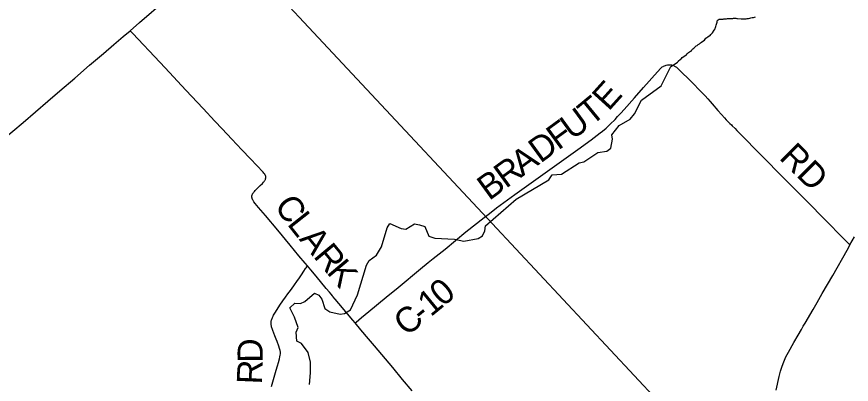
# Model space of a CAD drawing. Extents: x 1410790 to 1770854, y 448063 to 770588.
# Drawn here: x 1574144 to 1584098, y 638915 to 643291 of the extents above; entities that cross this region are included whole.
import ezdxf

# ---------------------------------------------------------------- set-up
doc = ezdxf.new("R2010")
doc.units = 0
for name, color, linetype in [('GM_X_County_Road', 7, 'Continuous'), ('GM_X_County_Road_Text', 7, 'Continuous'), ('GM_X_Minor_River', 7, 'Continuous'), ('GM_X_Township', 7, 'Continuous'), ('GM_X_Township_Road', 7, 'Continuous'), ('GM_X_Township_Road_Text', 7, 'Continuous')]:
    doc.layers.add(name, color=color, linetype=linetype)

msp = doc.modelspace()

# ---------------------------------------------------------------- linework, layer by layer
at = {"layer": 'GM_X_County_Road'}
for points in [[(1575497.8, 643124.3), (1575610.8, 643221.2), (1575752.7, 643344.5), (1575917, 643486.1), (1575999.4, 643556.3), (1576088.3, 643632.9)], [(1573976.5, 641823.8), (1574220.5, 642033.1), (1574514.5, 642285), (1574660.3, 642410), (1574835.8, 642560.3), (1575012.1, 642712.3), (1575179.8, 642854.4), (1575302.1, 642958.6), (1575415.2, 643053.4), (1575497.8, 643124.3)], [(1579801.5, 640964.6), (1579867, 641015.3), (1580085.4, 641172.5), (1580473.3, 641450.5), (1580834.5, 641710.1), (1580996.4, 641825.4), (1581103.3, 641907.1), (1581130.4, 641930.3), (1581173.8, 641965.3), (1581191.2, 641980.6), (1581222.4, 642009.8), (1581279.7, 642068.6), (1581311.2, 642102.1), (1581348.9, 642143.1), (1581388.7, 642186.8), (1581511.8, 642325.6), (1581620.2, 642447.8), (1581784.6, 642633.7), (1581825, 642676.7), (1581843.6, 642693.5), (1581852, 642699.1), (1581859.5, 642703.3), (1581869.5, 642708.1), (1581879.8, 642712), (1581891.5, 642715.3), (1581904.5, 642718), (1581914.3, 642719.1), (1581925, 642719.5), (1581935.6, 642719.5), (1581945.2, 642718.9), (1581954.2, 642717.7), (1581962.4, 642715.6), (1581969.9, 642713.4), (1581977.7, 642710.5), (1581984.9, 642707.2), (1581991, 642703.7), (1582003.1, 642695.8), (1582012.2, 642689.1), (1582021.8, 642681.2), (1582089.6, 642616.8), (1582142.5, 642563.8), (1582354, 642349.5), (1582386.4, 642314.8), (1582413.8, 642282.6), (1582436.7, 642254.8), (1582505.2, 642175.3), (1582548.1, 642125.7), (1582586, 642085.3), (1582606.1, 642063.8), (1582650.5, 642020.5), (1582666.9, 642004.7), (1582678.7, 641993.5), (1582710.9, 641961.2), (1582733.4, 641937.8), (1582761, 641909.9), (1582788.2, 641881.8), (1582816.1, 641854.1), (1582838.4, 641830.3), (1582950.3, 641715.5), (1583069.8, 641594.7), (1583246.7, 641416.2), (1583403.8, 641258.2), (1583558.2, 641102.1), (1583797.5, 640860.1), (1583852.8, 640803.6), (1583937.4, 640717.6), (1583969.7, 640685.3), (1584002.2, 640653), (1584032.8, 640623.6), (1584081.4, 640575.5)], [(1578179.5, 639644.7), (1578192.3, 639655.2), (1578257.3, 639708.7), (1578345.1, 639782), (1578550.3, 639951.7), (1578692.5, 640067.8), (1578789.2, 640146.4), (1578865.9, 640208.9), (1578960.6, 640287.5), (1579051.4, 640363.9), (1579112.5, 640413.5), (1579252.3, 640521.9), (1579502, 640728.9), (1579718.1, 640899.2), (1579766.2, 640937.3), (1579801.5, 640964.6)], [(1584081.4, 640575.5), (1584135.2, 640670.3)], [(1583203.1, 638843.1), (1583237.3, 639007), (1583253.5, 639070.8), (1583271.7, 639130.7), (1583291.5, 639183.1), (1583318.4, 639243.3), (1583347.1, 639298.9), (1583411.8, 639413.2), (1583463, 639501.1), (1583502.9, 639568.9), (1583524.5, 639605.7), (1583546.3, 639642.3), (1583642.6, 639806.3), (1583690.4, 639888.5), (1583709.9, 639922.7), (1583750.6, 639993.9), (1583877.2, 640211), (1584047.8, 640511.6), (1584078.1, 640569.5), (1584081.4, 640575.5)], [(1577183.6, 638889.2), (1577198.8, 638942.6), (1577239.6, 639082.4), (1577254.6, 639135.7), (1577266, 639173.3), (1577278.8, 639217.2), (1577284.1, 639242.4), (1577287.4, 639262), (1577288.6, 639277.7), (1577288.6, 639299), (1577285.2, 639318), (1577279.5, 639342.4), (1577271.3, 639370.1), (1577250.5, 639423.1), (1577240.1, 639450.4), (1577223.1, 639492.5), (1577198.8, 639554.6), (1577194.5, 639566.2), (1577190.5, 639577.2), (1577187.3, 639587.6), (1577184.5, 639597.5), (1577181.7, 639609.4), (1577180.1, 639617.9), (1577178.6, 639626.5), (1577177.7, 639635.3), (1577177.4, 639643.9), (1577178, 639652.9), (1577178.9, 639660.7), (1577180.5, 639669.1), (1577183.3, 639679), (1577186.5, 639688.3), (1577190.4, 639698.9), (1577195.2, 639710.1), (1577201.9, 639724.7), (1577208.8, 639736.7), (1577230.1, 639773.8), (1577282.8, 639857.1), (1577317.6, 639908.5), (1577349.8, 639953.9), (1577378.9, 639993.4), (1577408.4, 640032.7), (1577449.2, 640088.1), (1577494.8, 640152.1), (1577507.9, 640170.9), (1577540.7, 640219.6), (1577567.1, 640260.3), (1577589.1, 640292.7), (1577594.7, 640300.7), (1577611.6, 640324.7)]]:
    msp.add_lwpolyline(points, dxfattribs=at)
at = {"layer": 'GM_X_Minor_River'}
for points in [[(1581945.3, 642696.9), (1582020.1, 642744.9), (1582026.1, 642746.8), (1582034.3, 642762.8), (1582058.7, 642784.5), (1582072.8, 642794.3), (1582081, 642804.2), (1582099.2, 642818), (1582115.3, 642827.8), (1582127.4, 642833.6), (1582139.7, 642849.5), (1582157.9, 642865.3), (1582178.1, 642879), (1582190.2, 642884.9), (1582196.4, 642896.8), (1582208.5, 642906.7), (1582218.7, 642914.6), (1582236.9, 642930.4), (1582249.1, 642944.2), (1582261.2, 642950.1), (1582273.3, 642959.9), (1582285.5, 642969.8), (1582299.6, 642979.6), (1582309.8, 642989.5), (1582328, 643001.3), (1582346.2, 643013.1), (1582362.5, 643036.9), (1582386.8, 643052.6), (1582402.9, 643062.4), (1582413, 643068.3), (1582423.2, 643080.2), (1582433.3, 643090), (1582443.5, 643099.9), (1582463.9, 643129.7), (1582472.1, 643147.7), (1582476.3, 643161.7), (1582480.5, 643175.6), (1582486.7, 643189.6), (1582490.9, 643201.6), (1582497.2, 643225.5), (1582497.4, 643241.6), (1582509.5, 643253.4), (1582523.7, 643261.3), (1582539.7, 643261), (1582553.7, 643260.8), (1582567.8, 643262.7), (1582577.8, 643264.5), (1582589.9, 643264.3), (1582607.9, 643266.1), (1582622, 643267.9), (1582636, 643267.7), (1582650.1, 643269.5), (1582662.1, 643269.3), (1582674.1, 643271.2), (1582684.2, 643271), (1582694.2, 643272.9), (1582706.2, 643272.7), (1582722.3, 643272.5), (1582732.3, 643270.3), (1582742.3, 643270.2), (1582782.3, 643265.6), (1582796.3, 643265.4), (1582810.4, 643265.2), (1582826.4, 643267), (1582842.5, 643266.7), (1582856.5, 643268.5), (1582870.6, 643270.3), (1582888.7, 643274.1), (1582900.7, 643277.9), (1582916.8, 643281.7), (1582930.9, 643283.5), (1582945, 643287.3), (1582957, 643291.2)], [(1578435.3, 640450.5), (1578495, 640552.6), (1578561.4, 640779.4), (1578592.4, 640830.8), (1578729, 640767.9), (1578784.9, 640762.8), (1578890, 640826.7), (1578949.7, 640813.4), (1579011.3, 640792.1), (1579061, 640679), (1579130.5, 640655.5), (1579364, 640640.7), (1579475.5, 640618.4), (1579647.9, 640650.8), (1579700.5, 640683.8), (1579725.7, 640743.3), (1579736.8, 640803.1), (1580102.7, 641119.8), (1580490.9, 641350), (1580532.1, 641409.2), (1580640.1, 641415), (1580852.6, 641552.7), (1580906.7, 641561.6), (1581074.8, 641674.2), (1581181, 641690), (1581231.7, 641727), (1581247.8, 641834.8), (1581242.8, 641884.9), (1581328.9, 641995.2), (1581460.3, 642072.6), (1581511.4, 642133.6), (1581596.6, 642298), (1581831.7, 642467.2), (1581945.3, 642696.9)], [(1577635, 638911.1), (1577647.8, 639051.1), (1577646.3, 639177.4), (1577618.6, 639294.2), (1577542.5, 639400), (1577485, 639429.3), (1577477, 639533.7), (1577502.2, 639589.3), (1577456.6, 639712.5), (1577402.7, 639823.8), (1577461.9, 639878.7), (1577528, 639877.4), (1577580.6, 639900.3), (1577694.8, 639998.2), (1577748.5, 639977.1), (1577781.5, 639926.3), (1577817.4, 639815.3), (1577876.8, 639778), (1578002.5, 639751.4), (1578052.8, 639758.4), (1578123.8, 639803), (1578207.5, 639979.7), (1578314.8, 640334.3), (1578348, 640389.7), (1578435.3, 640450.5)]]:
    msp.add_lwpolyline(points, dxfattribs=at)
at = {"layer": 'GM_X_Township'}
for points in [[(1567295.9, 650648.9), (1567116.2, 648670.7), (1567053.4, 647824.6), (1571072.9, 647506.1), (1571338.7, 647485), (1577536.2, 646993.8), (1575565.3, 645370.8), (1576707.6, 644150.3), (1579816, 640829.1), (1582920.8, 637511.8), (1584683.3, 635628.5), (1583811, 633312.5), (1583568, 633186.4), (1583396.9, 633109.9), (1583248.4, 633033.3), (1583122.4, 632898.3), (1583007.7, 632708.6), (1583040.8, 632683.1), (1583120.4, 632572.9), (1583143.5, 632448), (1583135.7, 632285.8)], [(1583135.7, 632285.8), (1583143.5, 632448), (1583120.4, 632572.9), (1583040.8, 632683.1), (1583007.7, 632708.6), (1583122.4, 632898.3), (1583248.4, 633033.3), (1583396.9, 633109.9), (1583568, 633186.4), (1583811, 633312.5), (1584683.3, 635628.5), (1582920.8, 637511.8), (1579816, 640829.1), (1576707.6, 644150.3), (1575565.3, 645370.8), (1577536.2, 646993.8), (1580310.1, 646782.3), (1584490.3, 646461.5), (1590491, 646005.9), (1590819.8, 645980.8), (1592653.6, 645841), (1595385.5, 645632.7), (1599161.4, 645344.7)]]:
    msp.add_lwpolyline(points, dxfattribs=at)
at = {"layer": 'GM_X_Township_Road'}
for points in [[(1577611.6, 640324.7), (1577584, 640356.9), (1577509.3, 640445.4), (1577404.7, 640571.8), (1577257.4, 640750.7), (1577110.5, 640922.9), (1577029.8, 641017.9), (1576988.4, 641067.8), (1576973.7, 641086.9), (1576968.2, 641094.9), (1576962.9, 641103.4), (1576959.7, 641109.1), (1576957.5, 641113.6), (1576955.1, 641119.1), (1576953.2, 641124.2), (1576951.7, 641129.2), (1576950.6, 641134.4), (1576949.7, 641139.7), (1576949.1, 641146), (1576948.8, 641151.4), (1576949.3, 641157), (1576950.2, 641162.2), (1576951.2, 641167.2), (1576952.8, 641171.6), (1576954.9, 641176.8), (1576957.5, 641182.2), (1576960.4, 641187.2), (1576963.4, 641192), (1576967.5, 641197.6), (1576972.7, 641203.7), (1576980.3, 641211.7), (1576988.8, 641220.6), (1577009.4, 641241), (1577049.3, 641279.6), (1577074.3, 641304.8), (1577089.5, 641321.7), (1577095.5, 641329.3), (1577101, 641336.3), (1577104.7, 641342.1), (1577107.8, 641347.8), (1577109.9, 641352.6), (1577112, 641358.4), (1577113.3, 641363.2), (1577114.4, 641368.8), (1577114.9, 641374.7), (1577114.8, 641381.2), (1577114.4, 641386.8), (1577113.6, 641392.3), (1577112, 641397.2), (1577110.3, 641402.3), (1577108.1, 641407.2), (1577105.5, 641411.8), (1577102.3, 641416.3), (1577098.8, 641420.6), (1577091, 641430), (1577083.5, 641438.5), (1576932.6, 641597.8), (1576829.6, 641707.6), (1576710.1, 641834.2), (1576595, 641955.7), (1576507.5, 642049.1), (1576366.2, 642199.9), (1576161.6, 642417.3), (1575913.4, 642682.4), (1575723.6, 642883.4), (1575656.2, 642955), (1575528.4, 643091.5), (1575497.8, 643124.3)], [(1577909.6, 639968.9), (1577894.7, 639987.1), (1577875.6, 640009.7), (1577834.4, 640057), (1577767.5, 640137.3), (1577695.9, 640224.1), (1577650.8, 640279.2), (1577611.6, 640324.7)], [(1578179.5, 639644.7), (1578152.1, 639676.3), (1578068.3, 639777.9), (1577985.9, 639877.3), (1577942.9, 639928.9), (1577916.4, 639960.6), (1577909.6, 639968.9)], [(1578861.2, 638837.5), (1578747.1, 638972.3), (1578629.5, 639113.3), (1578540.7, 639218.7), (1578410, 639374.5), (1578339.6, 639457.6), (1578250.2, 639563.1), (1578179.5, 639644.7)]]:
    msp.add_lwpolyline(points, dxfattribs=at)

# ---------------------------------------------------------------- texts
at = {"layer": 'GM_X_County_Road_Text'}
for s, rotation, p in [('E', 47.9545, (1581203.4, 642158.5)), ('T', 39.52596, (1580995.5, 641982.4)), ('U', 36.15778, (1580767.1, 641814.8)), ('F', 36.06021, (1580603.1, 641695.4)), ('D', 36.06192, (1580389.7, 641540)), ('RD', 314.99601, (1583226.8, 641604.3)), ('A', 36.06168, (1580176.2, 641384.5)), ('R', 36.05952, (1579977, 641239.5)), ('B', 36.06037, (1579777.9, 641094.5)), ('0', 40.08051, (1579227.7, 639830.5)), ('1', 39.32923, (1579081.4, 639710.6)), ('C', 39.15292, (1578794.1, 639476.5)), ('-', 39.1954, (1578985.3, 639632.3)), ('D', 90.44659, (1577078.3, 639173)), ('R', 87.54044, (1577067.4, 638910.5))]:
    msp.add_text(s, height=300, rotation=rotation, dxfattribs=at).set_placement(p)
at = {"layer": 'GM_X_Township_Road_Text'}
for s, rotation, p in [('C', 304.76181, (1577208.9, 641040.7)), ('L', 308.35064, (1577361.6, 640821.7)), ('A', 309.58304, (1577505.3, 640640.3)), ('R', 309.61383, (1577673.6, 640436.7)), ('K', 309.8702, (1577831.7, 640245.8))]:
    msp.add_text(s, height=300, rotation=rotation, dxfattribs=at).set_placement(p)

doc.saveas('drawing.dxf')
